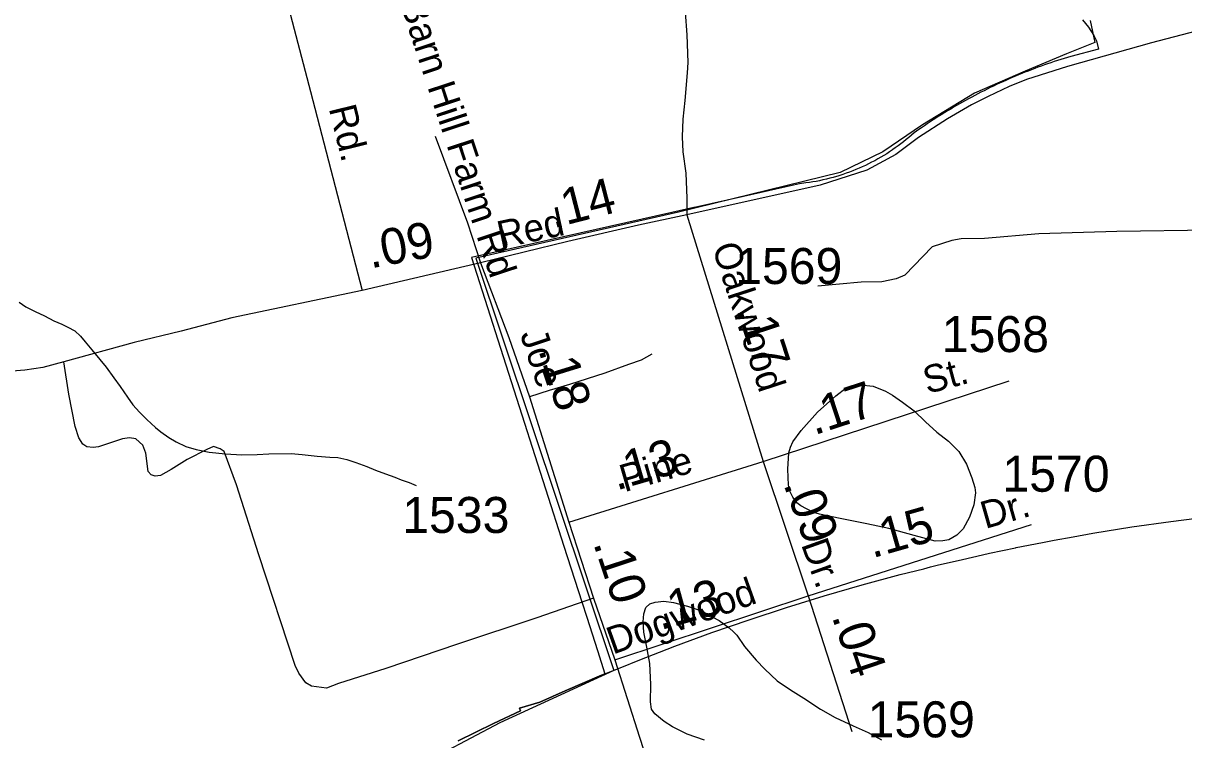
# Model space of a CAD drawing. Extents: x 2220236 to 2384410, y 720751 to 894131.
# Drawn here: x 2332894 to 2336921, y 832119 to 834606 of the extents above; entities that cross this region are included whole.
import ezdxf

# ---------------------------------------------------------------- set-up
doc = ezdxf.new("R2010")
doc.units = 0
for name, color, linetype in [('Exist Boundary Political City Limit New', 7, 'Continuous'), ('Exist Boundary Political City Limit New InsideOut', 7, 'Continuous'), ('Exist Hydrographic Misc Water Feature', 7, 'Continuous'), ('Exist Hydrographic Pond Under 1500 Sq Ft', 7, 'Continuous'), ('Exist Road Non-System Type 51', 7, 'Continuous'), ('Exist Road Non-System Type 51 Label', 7, 'Continuous'), ('Exist Road Secondary Mileage Hundredths English Label', 7, 'Continuous'), ('Exist Road Secondary Type 51 Attributed', 7, 'Continuous'), ('Exist Road Secondary Type 51 Label', 7, 'Continuous'), ('Exist Road Secondary Type 51 Number Label', 7, 'Continuous'), ('Map Preparation Boundary City Limit Buffer Line', 7, 'Continuous')]:
    doc.layers.add(name, color=color, linetype=linetype)

msp = doc.modelspace()

# ---------------------------------------------------------------- linework, layer by layer
at = {"layer": 'Exist Boundary Political City Limit New'}
for points in [[(2336569, 834617.3), (2336590, 834592.2), (2336608.5, 834563.9), (2336617.8, 834544.7), (2336624.5, 834516.1), (2336528.2, 834490.9), (2336516.8, 834487.4), (2336505.2, 834483.9), (2336493.8, 834480.3), (2336482.5, 834476.6), (2336471, 834472.9), (2336459.8, 834469.1), (2336448.2, 834465.1), (2336437, 834461.2), (2336425.8, 834457.1), (2336414.5, 834453), (2336403.2, 834448.8), (2336392, 834444.5), (2336380.8, 834440.2), (2336369.5, 834435.8), (2336358.5, 834431.2), (2336347.2, 834426.7), (2336336.2, 834422.1), (2336325.2, 834417.4), (2336314.2, 834412.6), (2336303.2, 834407.8), (2336292.2, 834402.8), (2336281.5, 834397.8), (2336270.5, 834392.8), (2336259.8, 834387.6), (2336249, 834382.4), (2336238, 834377.1), (2336227.5, 834371.8), (2336216.8, 834366.3), (2336206, 834360.8), (2336195.2, 834355.2), (2336184.8, 834349.6), (2336174.2, 834343.9), (2336163.8, 834338.2), (2336142.8, 834326.4), (2336132.2, 834320.4), (2336122, 834314.4), (2336111.8, 834308.3), (2336101.2, 834302.1), (2336091.2, 834295.9), (2336081, 834289.6), (2336070.8, 834283.2), (2336060.8, 834276.8), (2336050.5, 834270.2), (2336030.5, 834257), (2336020.5, 834250.3), (2336010.8, 834243.5), (2336000.8, 834236.7), (2335985, 834225.6), (2335976.2, 834217.6), (2335967, 834209.8), (2335957.8, 834202.1), (2335948.5, 834194.6), (2335939, 834187.3), (2335929.2, 834180.1), (2335919.5, 834173.1), (2335911.5, 834167.5), (2335909.8, 834166.3), (2335899.8, 834159.6), (2335889.8, 834153.1), (2335879.5, 834146.8), (2335869, 834140.7), (2335858.8, 834134.8), (2335848.2, 834128.9), (2335837.5, 834123.3), (2335826.8, 834117.9), (2335816, 834112.7), (2335805.2, 834107.6), (2335794.2, 834102.8), (2335783.2, 834098.1), (2335772, 834093.6), (2335760.8, 834089.3), (2335749.5, 834085.2), (2335738.2, 834081.4), (2335726.8, 834077.6), (2335719.8, 834075.4), (2335715.2, 834074.1), (2335703.8, 834070.8), (2335692.2, 834067.7), (2335680.5, 834064.8), (2335668.8, 834062.1), (2335657, 834059.6), (2335645.2, 834057.2), (2335633.5, 834055.2), (2335621.8, 834053.2), (2335609.8, 834051.6), (2335587.2, 834048.9), (2335566.8, 834044.3), (2335393.5, 834005.2), (2335222.5, 833966.6), (2335220.8, 833966.1), (2335143.8, 833948.8), (2334449.5, 833792.4), (2334467.5, 833735.6), (2334705.8, 832990.1), (2334769.5, 832790.8), (2334832, 832597.4), (2334849, 832545.2), (2334886.2, 832428.6), (2334912, 832347.8), (2334900.2, 832343.2), (2334774.5, 832289.4), (2334686.8, 832250.1), (2334616.2, 832228.6), (2334619.2, 832219.2), (2334525.8, 832175.4), (2334403, 832115.2)], [(2334403, 832115.2), (2334525.8, 832175.4), (2334619.2, 832219.2), (2334616.2, 832228.6), (2334686.8, 832250.1), (2334774.5, 832289.4), (2334900.2, 832343.2), (2334912, 832347.8), (2334970.8, 832371.2), (2335027.2, 832393.9), (2335154.8, 832444), (2335283, 832491.1), (2335412.2, 832535.9), (2335542.2, 832578.5), (2335673, 832618.8), (2335804.5, 832656.8), (2335936.5, 832692.4), (2336018.2, 832713), (2336042, 832719.1), (2336069.2, 832725.9), (2336137.8, 832741.8), (2336202.5, 832756.9), (2336246.2, 832766.3), (2336336.2, 832785.6), (2336338.5, 832786.1), (2336430.2, 832804.1), (2336470.5, 832812.1), (2336536.2, 832823.8), (2336605, 832836.1), (2336740.2, 832857.8), (2336875.8, 832877.2), (2337011.2, 832894.1)]]:
    msp.add_lwpolyline(points, dxfattribs=at)
at = {"layer": 'Exist Boundary Political City Limit New InsideOut'}
msp.add_lwpolyline([(2336596, 834615.8), (2336612.5, 834538.8), (2336513.6, 834500.3), (2336370.8, 834439.9), (2336195, 834362.9), (2336013.7, 834253), (2335876.4, 834159.5), (2335728.1, 834088.1), (2335167.8, 833950.6), (2334464.6, 833791.2), (2334943.6, 832359.7), (2334548.1, 832178.3), (2334246, 832018.9)], dxfattribs=at)
at = {"layer": 'Exist Hydrographic Misc Water Feature'}
msp.add_lwpolyline([(2332880.3, 833637.4), (2332903.6, 833621.9), (2332935.7, 833606.1), (2332967.9, 833590.1), (2333000.1, 833572.7), (2333028.5, 833561.4), (2333048.6, 833551.7), (2333072.8, 833537.9), (2333092.9, 833519.7), (2333109.1, 833500), (2333131.6, 833472), (2333159.9, 833438.7), (2333182.3, 833412.7), (2333208.7, 833375.1), (2333230.9, 833345.8), (2333255.5, 833308.1), (2333273.9, 833281.9), (2333297.6, 833256.6), (2333322.3, 833230.4), (2333352.6, 833203.1), (2333371, 833187.4), (2333399.7, 833167.9), (2333424.3, 833153.5), (2333458.4, 833137.5), (2333493.6, 833126.8), (2333539.6, 833117.2), (2333596, 833111.9), (2333651.9, 833108.6), (2333705.7, 833109.2), (2333746, 833111.5), (2333823.7, 833112.4), (2333862, 833109), (2333914, 833103.6), (2333957.8, 833100.5), (2333986.1, 833098.3), (2334017.2, 833092.4), (2334048.2, 833081.2), (2334085.9, 833067.3), (2334116.6, 833054.4), (2334150.5, 833042.7), (2334182.9, 833030.9), (2334204.9, 833021.3), (2334232.9, 833011.6), (2334257.2, 833002.1)], dxfattribs=at)
at = {"layer": 'Exist Hydrographic Pond Under 1500 Sq Ft'}
for points in [[(2335944.3, 833291), (2335985.3, 833260.5), (2336024.9, 833222.1), (2336063.5, 833186.6), (2336103.8, 833155.4), (2336140, 833120.1), (2336166.8, 833075.9), (2336185.1, 833028.4), (2336196, 832994.4), (2336197.8, 832976.4), (2336192.3, 832934.2), (2336176.9, 832891.9), (2336155.3, 832851.6), (2336133.5, 832829.4), (2336105.6, 832813.5), (2336084.8, 832809.4), (2336057.9, 832808.9), (2335985.6, 832828.3), (2335897.3, 832852.6), (2335821.1, 832868.2), (2335728.8, 832886.7), (2335656.6, 832901.8), (2335633.7, 832909.1), (2335592.4, 832931), (2335578.5, 832941.9), (2335563.9, 832961), (2335555, 832979.7), (2335549.4, 833002.4), (2335546.8, 833058.8), (2335550.1, 833114.7), (2335555.5, 833134.6), (2335563.6, 833153), (2335593.2, 833193), (2335650.3, 833256), (2335713.7, 833312.8), (2335749.3, 833341.1), (2335770.3, 833348.6), (2335797.4, 833351.3), (2335843.3, 833346), (2335885.7, 833328.7), (2335910.5, 833314.9), (2335944.3, 833291)], [(2335258.1, 832117.4), (2335197.8, 832138.6), (2335147.2, 832163.8), (2335117.2, 832182.9), (2335085, 832208.8), (2335074.1, 832225.5), (2335070.4, 832250.9), (2335071.6, 832310.7), (2335068.6, 832384.4), (2335058.1, 832440.8), (2335047.4, 832492.9), (2335045, 832528.9), (2335046.8, 832556.8), (2335054.4, 832578.5), (2335067.7, 832590.5), (2335086.2, 832596.8), (2335116.9, 832599.7), (2335150.2, 832595.5), (2335199, 832583.4), (2335240.6, 832568.7), (2335309, 832533.7), (2335343.2, 832508.2), (2335358.9, 832493.1), (2335369.5, 832482.1)], [(2335369.5, 832482.1), (2335396.1, 832443.1), (2335436.7, 832395.5), (2335466.9, 832364), (2335509.6, 832323.7), (2335555.8, 832292.8), (2335602.3, 832263.5), (2335660.6, 832225.8), (2335711.1, 832196.7), (2335773.3, 832167.1), (2335825.8, 832144), (2335872.1, 832118.6)]]:
    msp.add_lwpolyline(points, dxfattribs=at)
at = {"layer": 'Exist Road Non-System Type 51'}
for points in [[(2334323.4, 834213.7), (2334434.9, 833913.2), (2334480.2, 833774)], [(2337342.7, 833892.3), (2336688.5, 833883.6), (2336417.2, 833874.8), (2336228.7, 833859.1), (2336148.5, 833857.4), (2336115.3, 833852.1), (2336047.3, 833829.5), (2335952.7, 833731.5), (2335923, 833719.1), (2335873, 833708.4), (2335801.2, 833707.7), (2335651.3, 833693.8)], [(2334872.6, 832610.9), (2334675.5, 832542.6), (2334400.7, 832451.3), (2334151.7, 832366.3), (2333988.3, 832314.4), (2333946.6, 832297.9), (2333894.4, 832305.1), (2333874.4, 832316.9), (2333850, 832350.7), (2333837.7, 832376.5), (2333711.1, 832760.9), (2333634.2, 833003.8), (2333590.8, 833119.3), (2333576.8, 833129.1), (2333554.7, 833136.8), (2333530.7, 833126.6), (2333463.3, 833091.9), (2333407.7, 833057.2), (2333369.9, 833036.6), (2333352, 833034.5), (2333337.8, 833038.3), (2333327.7, 833050.1), (2333318.9, 833114), (2333308.6, 833142), (2333284.5, 833163.6), (2333262.3, 833167.3), (2333238.5, 833163.1), (2333154.7, 833136.1), (2333136.8, 833133.8), (2333114.7, 833135.6), (2333100.7, 833145.5), (2333086.4, 833167.3), (2333074, 833207), (2333052.6, 833318.8), (2333035.2, 833430.5)], [(2335075.2, 833457.7), (2335037.9, 833436.6), (2334994.1, 833422), (2334911.4, 833391.2), (2334789.8, 833352.3), (2334718.5, 833331.2), (2334651, 833309.8)]]:
    msp.add_lwpolyline(points, dxfattribs=at)
at = {"layer": 'Exist Road Secondary Type 51 Attributed'}
for p, q in [((2335196, 833941.2), (2335461.5, 833084.4)), ((2334480.2, 833774), (2334070, 833678.9)), ((2335461.5, 833084.4), (2336314.2, 833364.7)), ((2334787.2, 832874.9), (2335461.5, 833084.4)), ((2335461.5, 833084.4), (2335616.8, 832618.3)), ((2335616.8, 832618.3), (2336391.9, 832865.8)), ((2334946.9, 832396.6), (2335616.8, 832618.3)), ((2335616.8, 832618.3), (2335768.7, 832147.7))]:
    msp.add_line(p, q, dxfattribs=at)
for points in [[(2333381, 836432.8), (2333415.9, 836265.2), (2333534.6, 835788.6), (2333553.7, 835701.3), (2333620.9, 835444.7), (2333730.8, 835001.2), (2333795.4, 834732.4), (2333890.5, 834369.3), (2334070, 833678.9)], [(2335190.8, 834644.7), (2335196, 834566.2), (2335199.5, 834470.2), (2335197.8, 834433.5), (2335189.1, 834337.5), (2335182.1, 834272.9), (2335180.3, 834211.8), (2335182.1, 834159.4), (2335192.5, 834086.1), (2335196, 833998.8), (2335196, 833941.2)], [(2337043.6, 834599.3), (2336808.1, 834538.2), (2336517.6, 834456.2), (2336374.5, 834410.8), (2336315.2, 834386.4), (2336242, 834351.4), (2336183.5, 834322.3), (2336100.9, 834274.6), (2335999.7, 834209.4), (2335921.8, 834150.1), (2335820.6, 834096.6), (2335659.5, 834044.2), (2335196, 833941.2)], [(2335196, 833941.2), (2335028.9, 833904.9), (2334783.7, 833849), (2334480.2, 833774)], [(2334480.2, 833774), (2334578.7, 833515.6), (2334651, 833309.8), (2334787.2, 832874.9)], [(2334070, 833678.9), (2333617.3, 833583.4), (2333441.9, 833537.4), (2333278.4, 833497.5), (2333035.2, 833430.5), (2332961.6, 833411.7), (2332899.9, 833401.7), (2332855.7, 833398.4)], [(2334787.2, 832874.9), (2334872.6, 832610.9), (2334946.9, 832396.6)], [(2334946.9, 832396.6), (2335032.2, 832128.3), (2335061.4, 832039.3), (2335164.1, 831724.4), (2335232.1, 831523.7), (2335333.3, 831249.6), (2335406.6, 831123.9), (2335441.5, 831064.5), (2335506, 830984.2), (2335582.8, 830902.2), (2335629, 830858.5), (2335707.5, 830804.4), (2335747.7, 830780), (2335808.7, 830745.1), (2335916.9, 830699.7), (2336058.2, 830652.5), (2336169.9, 830614.1), (2336424.6, 830535.6), (2336813.6, 830379.8), (2337275.1, 830215.7), (2337455.2, 830158.5), (2337701.7, 830077.8), (2338014, 829992.3), (2338144.5, 829957.4)]]:
    msp.add_lwpolyline(points, dxfattribs=at)
at = {"layer": 'Map Preparation Boundary City Limit Buffer Line'}
for points in [[(2336569, 834617.3), (2336590, 834592.2), (2336608.5, 834563.9), (2336617.8, 834544.7), (2336624.5, 834516.1), (2336528.2, 834490.9), (2336516.8, 834487.4), (2336505.2, 834483.9), (2336493.8, 834480.3), (2336482.5, 834476.6), (2336471, 834472.9), (2336459.8, 834469.1), (2336448.2, 834465.1), (2336437, 834461.2), (2336425.8, 834457.1), (2336414.5, 834453), (2336403.2, 834448.8), (2336392, 834444.5), (2336380.8, 834440.2), (2336369.5, 834435.8), (2336358.5, 834431.2), (2336347.2, 834426.7), (2336336.2, 834422.1), (2336325.2, 834417.4), (2336314.2, 834412.6), (2336303.2, 834407.8), (2336292.2, 834402.8), (2336281.5, 834397.8), (2336270.5, 834392.8), (2336259.8, 834387.6), (2336249, 834382.4), (2336238, 834377.1), (2336227.5, 834371.8), (2336216.8, 834366.3), (2336206, 834360.8), (2336195.2, 834355.2), (2336184.8, 834349.6), (2336174.2, 834343.9), (2336163.8, 834338.2), (2336142.8, 834326.4), (2336132.2, 834320.4), (2336122, 834314.4), (2336111.8, 834308.3), (2336101.2, 834302.1), (2336091.2, 834295.9), (2336081, 834289.6), (2336070.8, 834283.2), (2336060.8, 834276.8), (2336050.5, 834270.2), (2336030.5, 834257), (2336020.5, 834250.3), (2336010.8, 834243.5), (2336000.8, 834236.7), (2335985, 834225.6), (2335976.2, 834217.6), (2335967, 834209.8), (2335957.8, 834202.1), (2335948.5, 834194.6), (2335939, 834187.3), (2335929.2, 834180.1), (2335919.5, 834173.1), (2335911.5, 834167.5), (2335909.8, 834166.3), (2335899.8, 834159.6), (2335889.8, 834153.1), (2335879.5, 834146.8), (2335869, 834140.7), (2335858.8, 834134.8), (2335848.2, 834128.9), (2335837.5, 834123.3), (2335826.8, 834117.9), (2335816, 834112.7), (2335805.2, 834107.6), (2335794.2, 834102.8), (2335783.2, 834098.1), (2335772, 834093.6), (2335760.8, 834089.3), (2335749.5, 834085.2), (2335738.2, 834081.4), (2335726.8, 834077.6), (2335719.8, 834075.4), (2335715.2, 834074.1), (2335703.8, 834070.8), (2335692.2, 834067.7), (2335680.5, 834064.8), (2335668.8, 834062.1), (2335657, 834059.6), (2335645.2, 834057.2), (2335633.5, 834055.2), (2335621.8, 834053.2), (2335609.8, 834051.6), (2335587.2, 834048.9), (2335566.8, 834044.3), (2335393.5, 834005.2), (2335222.5, 833966.6), (2335220.8, 833966.1), (2335143.8, 833948.8), (2334449.5, 833792.4), (2334467.5, 833735.6), (2334705.8, 832990.1), (2334769.5, 832790.8), (2334832, 832597.4), (2334849, 832545.2), (2334886.2, 832428.6), (2334912, 832347.8), (2334900.2, 832343.2), (2334774.5, 832289.4), (2334686.8, 832250.1), (2334616.2, 832228.6), (2334619.2, 832219.2), (2334525.8, 832175.4), (2334403, 832115.2)], [(2334403, 832115.2), (2334525.8, 832175.4), (2334619.2, 832219.2), (2334616.2, 832228.6), (2334686.8, 832250.1), (2334774.5, 832289.4), (2334900.2, 832343.2), (2334912, 832347.8), (2334970.8, 832371.2), (2335027.2, 832393.9), (2335154.8, 832444), (2335283, 832491.1), (2335412.2, 832535.9), (2335542.2, 832578.5), (2335673, 832618.8), (2335804.5, 832656.8), (2335936.5, 832692.4), (2336018.2, 832713), (2336042, 832719.1), (2336069.2, 832725.9), (2336137.8, 832741.8), (2336202.5, 832756.9), (2336246.2, 832766.3), (2336336.2, 832785.6), (2336338.5, 832786.1), (2336430.2, 832804.1), (2336470.5, 832812.1), (2336536.2, 832823.8), (2336605, 832836.1), (2336740.2, 832857.8), (2336875.8, 832877.2), (2337011.2, 832894.1)]]:
    msp.add_lwpolyline(points, dxfattribs=at)

# ---------------------------------------------------------------- texts
at = {"layer": 'Exist Road Non-System Type 51 Label'}
msp.add_text('Barn Hill Farm Rd', height=95, rotation=288.2229, dxfattribs=at).set_placement((2334200.7, 834674.4))
at = {"layer": 'Exist Road Secondary Mileage Hundredths English Label'}
for s, rotation, p in [('.14', 14.3767, (2334732.6, 833893.7)), ('.09', 10.6614, (2334099.1, 833754.7)), ('.17', 288.0879, (2335367.4, 833613.3)), ('.18', 287.2223, (2334680.4, 833473)), ('.17', 18.1975, (2335638.4, 833175.4)), ('.13', 16.1855, (2334951.7, 832983.7)), ('.09', 289.7651, (2335530.7, 833006.9)), ('.15', 15.9485, (2335839.8, 832748.8)), ('.10', 288.3522, (2334871.2, 832801.1)), ('.13', 15.4637, (2335104.3, 832499.2)), ('.04', 288.761, (2335698.7, 832547.2))]:
    msp.add_text(s, height=125, rotation=rotation, dxfattribs=at).set_placement(p)
at = {"layer": 'Exist Road Secondary Type 51 Label'}
for s, rotation, p in [('Rd.', 283.9188, (2333953.6, 834310.9)), ('Red', 12.0936, (2334549.7, 833823.4)), ('Oakwood', 288.0879, (2335283.2, 833828.9)), ('Joe', 288.3392, (2334616.8, 833527)), ('St.', 14.8251, (2336030.4, 833319)), ('Pine', 16.1855, (2334979.6, 832978)), ('Dr.', 15.9485, (2336231.6, 832850.5)), ('Dr.', 289.6606, (2335592, 832797.5)), ('Dogwood', 19.7028, (2334939.5, 832414.3))]:
    msp.add_text(s, height=95, rotation=rotation, dxfattribs=at).set_placement(p)
at = {"layer": 'Exist Road Secondary Type 51 Number Label'}
for s, p in [('1569', (2335364.1, 833700.9)), ('1568', (2336081, 833464.6)), ('1570', (2336291.3, 832980)), ('1533', (2334209, 832836.9)), ('1569', (2335823.8, 832127.6))]:
    msp.add_text(s, height=125, dxfattribs=at).set_placement(p)

doc.saveas('drawing.dxf')
